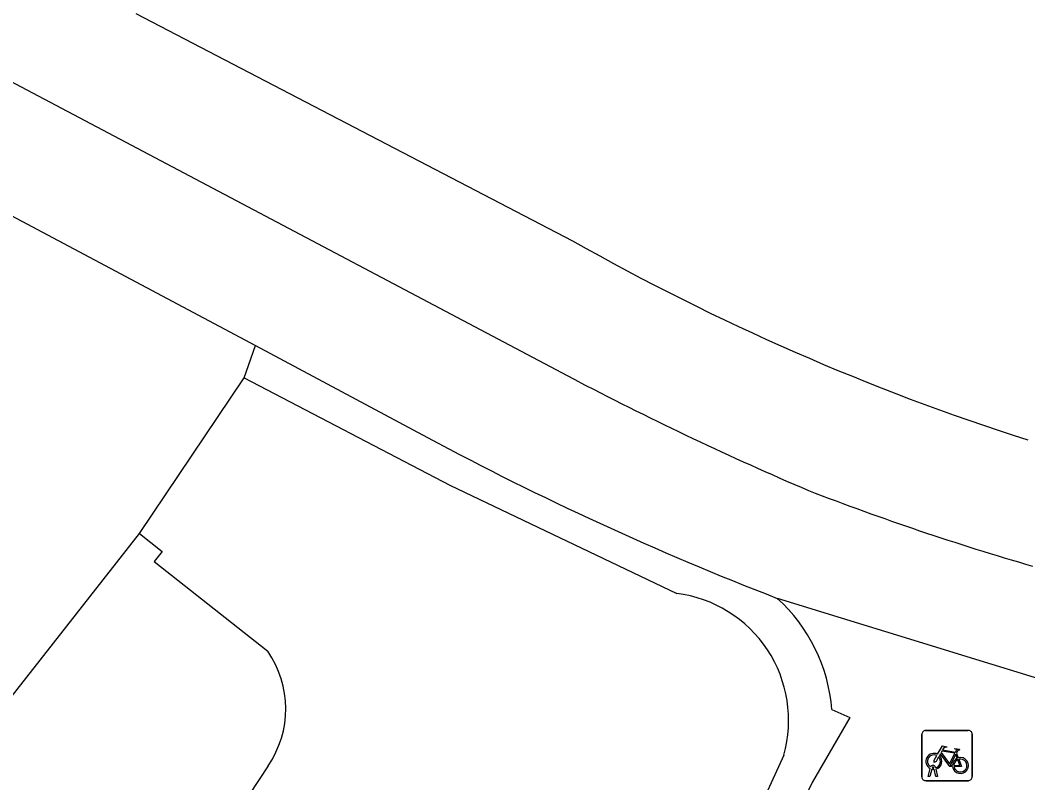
# Model space of a CAD drawing. Extents: x 159265 to 160143, y 383413 to 384319.
# Drawn here: x 160078.23 to 160098.25, y 383818.16 to 383833.33 of the extents above; entities that cross this region are included whole.
import ezdxf

# ---------------------------------------------------------------- set-up
doc = ezdxf.new("R2010")
doc.units = 0
for name, color, linetype in [('IMGEO_Fietsenrek', 7, 'Continuous'), ('IMGEO_Fietspad_gesloten', 7, 'Continuous'), ('IMGEO_Groenvoorziening', 7, 'Continuous'), ('IMGEO_Haag', 7, 'Continuous'), ('IMGEO_Pand', 7, 'Continuous'), ('IMGEO_Voetpad_open', 7, 'Continuous')]:
    doc.layers.add(name, color=color, linetype=linetype)

msp = doc.modelspace()

# ---------------------------------------------------------------- linework, layer by layer
at = {"layer": 'IMGEO_Fietsenrek'}
for p, q in [((160096.148, 383818.279), (160096.148, 383819.12)), ((160096.148, 383819.12), (160096.148, 383818.279)), ((160096.223, 383819.204), (160097.064, 383819.204)), ((160097.064, 383819.204), (160096.223, 383819.204)), ((160097.148, 383819.129), (160097.148, 383818.288)), ((160097.148, 383818.288), (160097.148, 383819.129)), ((160096.835, 383818.753), (160096.871, 383818.658)), ((160096.275, 383818.288), (160096.314, 383818.448)), ((160096.344, 383818.436), (160096.309, 383818.288)), ((160096.386, 383818.46), (160096.385, 383818.464)), ((160096.417, 383818.471), (160096.418, 383818.464)), ((160096.425, 383818.434), (160096.46, 383818.288)), ((160096.309, 383818.288), (160096.275, 383818.288)), ((160096.427, 383818.288), (160096.393, 383818.43)), ((160096.46, 383818.288), (160096.427, 383818.288)), ((160097.073, 383818.204), (160096.232, 383818.204)), ((160096.232, 383818.204), (160097.073, 383818.204))]:
    msp.add_line(p, q, dxfattribs=at)
for points in [[(160096.461, 383818.73), (160096.556, 383818.894), (160096.642, 383818.88), (160096.644, 383818.871), (160096.588, 383818.86), (160096.561, 383818.815), (160096.817, 383818.774)], [(160096.817, 383818.774), (160096.842, 383818.823), (160096.836, 383818.827), (160096.813, 383818.831), (160096.801, 383818.838), (160096.8, 383818.841), (160096.802, 383818.846), (160096.897, 383818.831), (160096.899, 383818.821), (160096.889, 383818.808), (160096.877, 383818.802), (160096.863, 383818.808), (160096.835, 383818.753)], [(160096.482, 383818.678), (160096.43, 383818.588), (160096.39, 383818.563), (160096.391, 383818.61), (160096.446, 383818.704)], [(160096.757, 383818.486), (160096.707, 383818.486), (160096.516, 383818.737), (160096.497, 383818.705)], [(160096.804, 383818.749), (160096.547, 383818.79), (160096.53, 383818.761), (160096.697, 383818.541), (160096.804, 383818.749)], [(160096.852, 383818.651), (160096.822, 383818.728), (160096.713, 383818.51), (160096.756, 383818.51)], [(160096.786, 383818.51), (160096.906, 383818.509), (160096.862, 383818.623)], [(160096.882, 383818.63), (160096.937, 383818.485), (160096.787, 383818.485)]]:
    msp.add_lwpolyline(points, dxfattribs=at)
for centre, radius, start, end in [((160096.226, 383819.126), 0.0779, 92.4484, 184.2845), ((160096.226, 383819.126), 0.0779, 92.4484, 184.2845), ((160097.07, 383819.126), 0.0779, 2.4484, 94.2845), ((160097.07, 383819.126), 0.0779, 2.4484, 94.2845), ((160096.388, 383818.589), 0.159, 62.6766, 242.1369), ((160096.388, 383818.589), 0.129, 63.3192, 238.903), ((160096.388, 383818.589), 0.129, 283.6043, 43.4302), ((160096.388, 383818.589), 0.159, 283.5766, 46.6042), ((160096.915, 383818.505), 0.159, 113.3408, 178.3217), ((160096.915, 383818.505), 0.159, 187.0065, 105.7708), ((160096.915, 383818.505), 0.129, 188.6715, 104.5883), ((160096.368, 383818.46), 0.0499, 12.8025, 158.6934), ((160096.388, 383818.589), 0.159, 253.9967, 271.7867), ((160096.368, 383818.46), 0.0174, 12.8025, 163.4502), ((160096.388, 383818.589), 0.129, 253.415, 269.0204), ((160096.915, 383818.505), 0.129, 113.923, 177.9556), ((160096.226, 383818.282), 0.0779, 182.4484, 274.2845), ((160096.226, 383818.282), 0.0779, 182.4484, 274.2845), ((160097.07, 383818.282), 0.0779, 272.4484, 4.2845), ((160097.07, 383818.282), 0.0779, 272.4484, 4.2845)]:
    msp.add_arc(centre, radius, start, end, dxfattribs=at)
at = {"layer": 'IMGEO_Fietspad_gesloten'}
for points in [[(160089.346, 383826.131), (160041.045, 383851.684), (160016.316, 383865.032), (159966.304, 383891.73), (159961.003, 383894.56)], [(160080.53, 383833.461), (160089.207, 383828.939)]]:
    msp.add_lwpolyline(points, dxfattribs=at)
for centre, radius, start, end in [((160112.955, 383870.867), 48.186, 240.4731, 252.2369), ((160120.194, 383885.317), 66.743, 242.47113, 246.79211), ((160113.368, 383874.312), 53.973, 248.8489, 253.842)]:
    msp.add_arc(centre, radius, start, end, dxfattribs=at)
at = {"layer": 'IMGEO_Groenvoorziening'}
msp.add_lwpolyline([(160080.607, 383823.116), (160082.681, 383826.217)], dxfattribs=at)
at = {"layer": 'IMGEO_Haag'}
for points in [[(160082.681, 383826.217), (160082.909, 383826.855)], [(160082.681, 383826.217), (160086.772, 383824.078), (160091.278, 383821.927)], [(160093.405, 383818.712), (160091.429, 383814.383), (160089.265, 383809.381)]]:
    msp.add_lwpolyline(points, dxfattribs=at)
msp.add_arc((160090.956, 383819.403), 2.545, 344.253, 82.7231, dxfattribs=at)
at = {"layer": 'IMGEO_Pand'}
for points in [[(160076.016, 383821.253), (160075.786, 383820.824), (160077.91, 383819.68), (160080.607, 383823.116)], [(160080.607, 383823.116), (160081.056, 383822.764), (160080.896, 383822.56), (160083.151, 383820.78)], [(160083.162, 383818.501), (160080.754, 383814.845), (160089.265, 383809.381)]]:
    msp.add_lwpolyline(points, dxfattribs=at)
msp.add_arc((160081.497, 383819.632), 2.013, 325.8064, 34.7467, dxfattribs=at)
at = {"layer": 'IMGEO_Voetpad_open'}
for points in [[(159997.099, 383872.569), (160013.572, 383863.75), (160067.941, 383834.834), (160082.909, 383826.855)], [(160082.909, 383826.855), (160086.324, 383825.028)], [(160093.275, 383821.83), (160103.938, 383818.552)], [(160094.359, 383819.618), (160094.719, 383819.458), (160093.966, 383818.167), (160091.918, 383814.03), (160089.864, 383808.996)]]:
    msp.add_lwpolyline(points, dxfattribs=at)
for centre, radius, start, end in [((160115.719, 383879.765), 62.131, 241.76369, 248.8241), ((160091.039, 383819.362), 3.33, 4.4012, 47.8135)]:
    msp.add_arc(centre, radius, start, end, dxfattribs=at)

doc.saveas('drawing.dxf')
